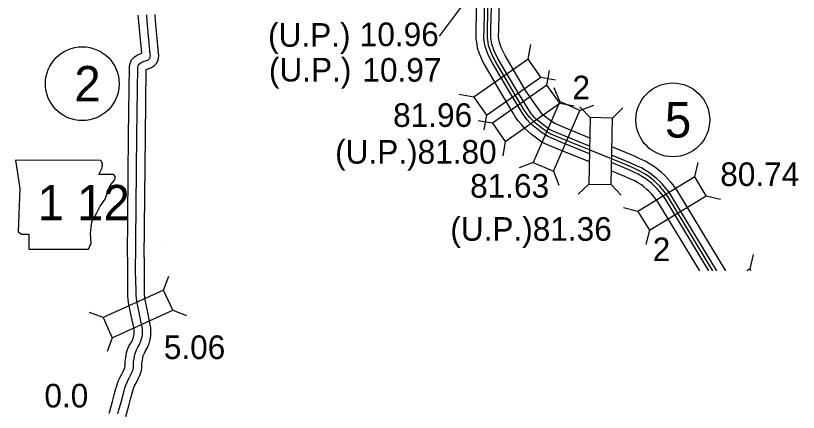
# Model space of a CAD drawing. Extents: x -83719 to 153526, y -11835 to 11446.
# Drawn here: x 6439.6 to 6906.2, y -70.7 to 165.9 of the extents above; entities that cross this region are included whole.
import ezdxf

# ---------------------------------------------------------------- set-up
doc = ezdxf.new("R2010")
doc.units = 0
for name, color, linetype in [('Level 10', 7, 'Continuous'), ('Level 19', 7, 'Continuous'), ('Level 20', 7, 'Continuous'), ('Level 21', 7, 'Continuous'), ('Level 25', 7, 'Continuous'), ('Level 27', 7, 'Continuous'), ('Level 58', 7, 'Continuous'), ('Level 59', 7, 'Continuous')]:
    doc.layers.add(name, color=color, linetype=linetype)

msp = doc.modelspace()

# ---------------------------------------------------------------- linework, layer by layer
at = {"layer": 'Level 10'}
for p, q in [((6523.31, 137.18), (6524.3, 138.93)), ((6529.58, 31.85), (6529.58, 31.85))]:
    msp.add_line(p, q, dxfattribs=at)
for points in [[(6514.72, 143.44), (6512.95, 162.13), (6512.71, 166.19)], [(6524.3, 138.93), (6524.72, 140.21), (6524.94, 142.18), (6524.76, 143.43), (6522.92, 162.89), (6522.7, 166.64)], [(6506.17, 21.84), (6506.93, 94.59), (6507.43, 135.55), (6507.77, 137.38), (6508.68, 139.53), (6510.33, 141.2), (6511.72, 142.14), (6513.14, 142.84), (6514.72, 143.44)], [(6516.17, 21.74), (6516.92, 94.48), (6517.41, 133.76), (6518.02, 134), (6520.52, 134.89), (6522.32, 136.05), (6523.31, 137.18)], [(6506.17, 21.84), (6506.25, -1.15), (6506.66, -5.2), (6508.32, -13.17), (6509.4, -18.37), (6510.01, -21.28), (6510.01, -23.86), (6509.91, -24.64), (6509.7, -26.12), (6509.06, -27.83)], [(6516.17, 21.74), (6516.24, -0.56), (6516.55, -3.68), (6518.11, -11.13), (6519.19, -16.33), (6520.01, -20.24), (6520.01, -24.48), (6519.75, -26.56), (6519.43, -28.14), (6518.74, -30.41)], [(6495.31, -71.14), (6495.82, -69.92), (6496.36, -67.82), (6497.39, -64.16), (6498.37, -60.26), (6499.4, -56.56), (6499.89, -54.88), (6500.77, -52.19), (6501.67, -50.15), (6502.66, -48.32), (6503.64, -46.26), (6504.51, -44.49), (6504.72, -44.03), (6504.75, -43.68), (6504.77, -42.68), (6504.91, -40.36), (6505.23, -38.02), (6505.48, -36.61), (6505.75, -35.09), (6506.32, -33.17), (6507.35, -30.89), (6508.16, -29.37), (6508.97, -28.06), (6509.05, -27.83)], [(6505.32, -73.13), (6506.01, -70.43), (6507.06, -66.73), (6508.03, -62.82), (6509.02, -59.3), (6509.44, -57.84), (6510.12, -55.78), (6510.67, -54.54), (6511.59, -52.83), (6512.64, -50.61), (6513.55, -48.76), (6514.1, -47.54), (6514.58, -45.99), (6514.74, -44.23), (6514.77, -43.1), (6514.87, -41.34), (6515.12, -39.55), (6515.32, -38.35), (6515.5, -37.4), (6515.71, -36.65), (6516.32, -35.31), (6516.83, -34.36), (6518.06, -32.39), (6518.74, -30.41), (6518.74, -30.41)]]:
    msp.add_lwpolyline(points, dxfattribs=at)
at = {"layer": 'Level 19'}
for points in [[(6736.51, 107.18), (6728.63, 120.47), (6719.63, 135.66), (6718.4, 138.16), (6716.86, 141.31), (6716.02, 143.76), (6715.04, 146.52), (6714.67, 149.02), (6714.21, 152.06), (6714.24, 158.08), (6714.84, 184.01)], [(6741.89, 107.33), (6734.04, 120.34), (6723.66, 137.84), (6722.51, 140.18), (6721.1, 143.06), (6720.35, 145.27), (6719.51, 147.64), (6719.2, 149.7), (6718.79, 152.39), (6718.83, 158.01), (6719.43, 184.01)], [(6747.23, 107.21), (6738.96, 120.21), (6727.33, 139.83), (6726.25, 142.01), (6724.96, 144.65), (6724.29, 146.63), (6723.57, 148.65), (6723.32, 150.32), (6722.96, 152.7), (6722.99, 157.95), (6723.59, 183.77)], [(6753.5, 107.16), (6744.05, 120.61), (6731.36, 142.01), (6730.37, 144.03), (6729.21, 146.4), (6728.62, 148.14), (6728.04, 149.77), (6727.85, 151), (6727.55, 153.03), (6727.58, 157.89), (6728.17, 183.6)], [(6781.63, 78.62), (6761.42, 86.83), (6758.08, 88.3), (6755.26, 89.48), (6752.79, 90.88), (6750.05, 92.87), (6747.23, 95.03), (6745.13, 96.73), (6742.87, 98.84), (6741.09, 100.88), (6739.28, 103.12), (6737.25, 105.93), (6736.51, 107.18)], [(6781.73, 83.52), (6763.21, 91.06), (6759.89, 92.51), (6757.29, 93.6), (6755.28, 94.74), (6752.78, 96.55), (6750.06, 98.63), (6748.14, 100.19), (6746.17, 102.03), (6744.6, 103.83), (6742.93, 105.9), (6741.89, 107.33)], [(6781.81, 87.99), (6764.83, 94.9), (6761.53, 96.34), (6759.13, 97.35), (6757.53, 98.25), (6755.27, 99.89), (6752.64, 101.91), (6750.88, 103.33), (6749.17, 104.93), (6747.79, 106.51), (6747.23, 107.21)], [(6781.91, 92.9), (6766.61, 99.12), (6763.34, 100.55), (6761.15, 101.47), (6760.01, 102.11), (6758.01, 103.56), (6755.48, 105.51), (6753.89, 106.79), (6753.5, 107.16)], [(6863.08, 13.78), (6834.37, 61.05), (6832.77, 63.48), (6831.39, 65.11), (6830.24, 66.59), (6828.49, 68.63), (6826.59, 70.51), (6824.72, 72.32), (6822.38, 74.13), (6820.42, 75.75), (6817.91, 77.29), (6814.89, 79.14), (6811.72, 80.54), (6808.23, 82.19), (6795.01, 87.57)], [(6857.71, 13.78), (6830.5, 58.6), (6829.1, 60.73), (6827.83, 62.22), (6826.69, 63.68), (6825.13, 65.51), (6823.38, 67.24), (6821.72, 68.85), (6819.51, 70.55), (6817.75, 72.02), (6815.52, 73.38), (6812.76, 75.07), (6809.82, 76.37), (6806.38, 77.99), (6794.91, 82.66)], [(6852.84, 13.78), (6826.98, 56.37), (6825.76, 58.23), (6824.6, 59.59), (6823.46, 61.05), (6822.07, 62.67), (6820.47, 64.26), (6818.98, 65.69), (6816.91, 67.3), (6815.32, 68.62), (6813.34, 69.83), (6810.82, 71.37), (6808.08, 72.58), (6804.71, 74.18), (6794.82, 78.2)], [(6847.48, 13.78), (6823.1, 53.92), (6822.08, 55.48), (6821.05, 56.7), (6819.92, 58.14), (6818.72, 59.55), (6817.26, 60.98), (6815.98, 62.22), (6814.04, 63.72), (6812.65, 64.88), (6810.95, 65.92), (6808.69, 67.3), (6806.18, 68.41), (6802.86, 69.98), (6794.73, 73.29)]]:
    msp.add_lwpolyline(points, dxfattribs=at)
at = {"layer": 'Level 20'}
for p, q in [((6745.16, 140), (6746.69, 148.67)), ((6756.36, 124.42), (6757.88, 133.09)), ((6752.74, 129.19), (6761.41, 127.67)), ((6763.96, 114.62), (6760.75, 122.81)), ((6712.74, 117.26), (6704.08, 118.78)), ((6763.94, 113.61), (6772.61, 112.09)), ((6776.05, 109.32), (6784.24, 112.53)), ((6782.15, 105.06), (6776.05, 111.4)), ((6795.35, 104.8), (6801.69, 110.9)), ((6723.94, 101.68), (6715.27, 103.21)), ((6720.32, 106.45), (6718.8, 97.79)), ((6731.52, 90.88), (6729.99, 82.21)), ((6748.07, 78.34), (6739.88, 75.14)), ((6844.47, 69.72), (6846.56, 78.26)), ((6760.16, 73.05), (6763.37, 64.85)), ((6781.37, 65.47), (6775.02, 59.37)), ((6794.57, 65.21), (6800.66, 58.86)), ((6851.33, 58.43), (6859.87, 56.34)), ((6810.63, 49.16), (6802.08, 51.25)), ((6817.48, 37.88), (6815.39, 29.33)), ((6877.48, 14.9), (6879.57, 23.45)), ((6527.8, 2.23), (6530.89, 10.47)), ((6491.74, -14.15), (6483.51, -11.06)), ((6533.26, -9.79), (6541.5, -12.88)), ((6497.21, -26.17), (6494.11, -34.41))]:
    msp.add_line(p, q, dxfattribs=at)
for points in [[(6720.32, 106.45), (6752.74, 129.19), (6745.16, 140), (6712.74, 117.26)], [(6731.52, 90.88), (6763.94, 113.61), (6756.36, 124.42), (6723.94, 101.68)], [(6760.16, 73.05), (6776.05, 109.32), (6763.96, 114.62), (6748.07, 78.34)], [(6782.15, 105.06), (6781.37, 65.47), (6794.57, 65.21), (6795.35, 104.8)], [(6817.48, 37.88), (6851.33, 58.43), (6844.47, 69.72), (6810.63, 49.16)], [(6497.21, -26.17), (6533.26, -9.79), (6527.8, 2.23), (6491.74, -14.15)]]:
    msp.add_lwpolyline(points, close=True, dxfattribs=at)
msp.add_lwpolyline([(6878.17, 13.78), (6877.48, 14.9), (6875.63, 13.78)], dxfattribs=at)
at = {"layer": 'Level 21'}
msp.add_lwpolyline([(6439.57, 79.6), (6442.11, 62.69), (6440.98, 37.03), (6443.24, 35.62), (6447.47, 35.62), (6447.47, 26.59), (6482.99, 26.59), (6484.69, 30.26), (6484.12, 36.18), (6484.97, 42.95), (6488.07, 48.3), (6490.04, 52.25), (6492.86, 56.48), (6494.55, 60.99), (6495.96, 64.66), (6498.5, 67.76), (6499.07, 69.73), (6497.94, 71.14), (6489.2, 71.14), (6491.17, 75.09), (6491.45, 77.63), (6490.28, 79.58)], close=True, dxfattribs=at)
at = {"layer": 'Level 27'}
for centre in [(6479.29, 125.28), (6831.39, 103.71)]:
    msp.add_circle(centre, 22, dxfattribs=at)
at = {"layer": 'Level 58'}
msp.add_line((6692.38, 153.72), (6714.43, 183.13), dxfattribs=at)
at = {"layer": 'Level 59'}
for points in [[(6855.28, 13.78), (6828.74, 57.48), (6827.43, 59.48), (6826.22, 60.9), (6825.08, 62.36), (6823.6, 64.09), (6821.93, 65.75), (6820.35, 67.27), (6818.21, 68.93), (6816.54, 70.32), (6814.43, 71.6), (6811.79, 73.22), (6808.95, 74.47), (6805.54, 76.09), (6764.02, 92.98), (6760.71, 94.42), (6758.21, 95.47), (6756.4, 96.5), (6754.03, 98.22), (6751.35, 100.27), (6749.51, 101.76), (6747.67, 103.48), (6746.19, 105.17), (6744.58, 107.16), (6742.83, 109.59), (6725.5, 138.83), (6724.38, 141.09), (6723.03, 143.85), (6722.32, 145.95), (6721.54, 148.15), (6721.26, 150.01), (6720.88, 152.55), (6720.91, 157.98), (6723.45, 267.93)], [(6519.55, 140.47), (6519.81, 141.28), (6519.9, 142.11), (6519.8, 142.84), (6517.93, 162.51), (6517.71, 166.41)], [(6511.05, 10.45), (6511.92, 94.54), (6512.42, 135.06), (6512.58, 135.93), (6512.91, 136.7), (6513.54, 137.34), (6514.24, 137.81), (6515.13, 138.25), (6516.29, 138.69), (6518.29, 139.4), (6519.02, 139.87), (6519.55, 140.47)], [(6511.05, 10.45), (6511.25, -0.85), (6511.6, -4.44), (6513.22, -12.15), (6514.29, -17.35), (6515.01, -20.76), (6515.01, -24.17), (6514.83, -25.6), (6513.89, -29.12)], [(6500.57, -71.53), (6501.19, -69.12), (6502.23, -65.45), (6503.2, -61.54), (6504.21, -57.93), (6504.66, -56.36), (6505.45, -53.99), (6506.17, -52.35), (6507.12, -50.58), (6508.14, -48.44), (6509.03, -46.63), (6509.42, -45.76), (6509.65, -45.02), (6509.74, -43.96), (6509.77, -42.89), (6509.89, -40.85), (6510.17, -38.78), (6510.4, -37.48), (6510.62, -36.25), (6511.01, -34.91), (6511.83, -33.1), (6512.49, -31.87), (6513.51, -30.23), (6513.89, -29.12)]]:
    msp.add_lwpolyline(points, dxfattribs=at)

# ---------------------------------------------------------------- texts
at = {"layer": 'Level 20'}
for p in [(6771.56, 115.99), (6819.41, 19.46)]:
    msp.add_text('2', height=14.08, dxfattribs=at).set_placement(p)
at = {"layer": 'Level 21'}
msp.add_text('1 12', height=21.12, dxfattribs=at).set_placement((6452.66, 43.81))
at = {"layer": 'Level 25'}
msp.add_text('0.0', height=14.08, dxfattribs=at).set_placement((6456.7, -67.77))
at = {"layer": 'Level 27'}
for s, p in [('2', (6474.56, 114.72)), ('5', (6826.67, 93.15))]:
    msp.add_text(s, height=21.12, dxfattribs=at).set_placement(p)
at = {"layer": 'Level 58'}
for s, p in [('(U.P.)', (6590.08, 147.3)), ('10.96', (6644.74, 147.66)), ('(U.P.)', (6590.59, 126.59)), ('10.97', (6646.32, 126.49)), ('81.96', (6664.63, 99.52)), ('(U.P.)81.80', (6630.07, 77.59)), ('80.74', (6859.68, 64.27)), ('81.63', (6710.54, 57.32)), ('(U.P.)81.36', (6698.73, 31.62)), ('5.06', (6527.92, -38.9))]:
    msp.add_text(s, height=14.08, dxfattribs=at).set_placement(p)

doc.saveas('drawing.dxf')
